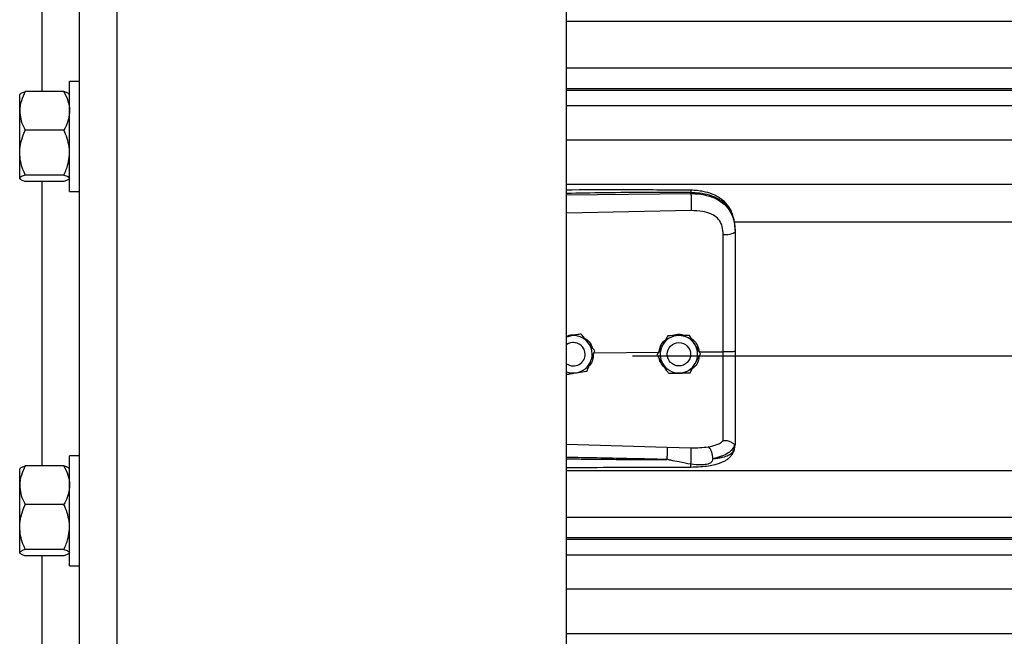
# Model space of a CAD drawing. Header units: inches. Extents: x 170 to 284, y 215 to 248.
# Tile 349 of 656: x 202.25 to 202.7, y 223.123 to 223.405. Entities that reach past the tile are written whole.
import ezdxf

# ---------------------------------------------------------------- set-up
doc = ezdxf.new("R2010")
doc.units = ezdxf.units.IN
doc.header["$LTSCALE"] = 0.25
doc.header["$MEASUREMENT"] = 0
doc.layers.add('RH FRONT OF HOOD', color=7, linetype='Continuous')

msp = doc.modelspace()

# ---------------------------------------------------------------- linework, layer by layer
at = {"layer": 'RH FRONT OF HOOD'}
for p, q in [((202.2777556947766, 220.1328032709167), (202.2777556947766, 224.4563797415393)), ((202.2948763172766, 220.1328032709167), (202.2948763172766, 224.3444764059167)), ((202.5003237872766, 220.1328032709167), (202.5003237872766, 224.3332527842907)), ((202.2606350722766, 223.3720243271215), (202.2606350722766, 223.5021424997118)), ((202.5003237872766, 223.404228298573), (206.5326438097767, 223.404228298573)), ((202.5003237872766, 223.3828493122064), (206.5326438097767, 223.3828493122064)), ((202.2777556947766, 223.3766304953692), (202.2731673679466, 223.3766304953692)), ((202.2731673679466, 223.3263301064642), (202.2731673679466, 223.3766304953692)), ((202.2705992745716, 223.3720243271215), (202.2529650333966, 223.3720243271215)), ((206.5326438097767, 223.3733640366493), (202.5003237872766, 223.3733640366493)), ((202.5003237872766, 223.3727246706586), (206.5326438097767, 223.3727246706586)), ((202.2505889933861, 223.3709638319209), (202.2503969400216, 223.3707410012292)), ((202.2503969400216, 223.3631994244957), (202.2503969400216, 223.3707410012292)), ((202.2731673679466, 223.3707410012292), (202.272975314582, 223.3709638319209)), ((202.2503969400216, 223.3441025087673), (202.2503969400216, 223.3631994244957)), ((202.5003237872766, 223.3657065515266), (206.5326438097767, 223.3657065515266)), ((202.2705992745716, 223.3543745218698), (202.2529650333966, 223.3543745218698)), ((202.5003237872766, 223.3500224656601), (206.5326438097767, 223.3500224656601)), ((202.2503969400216, 223.3323833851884), (202.2503969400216, 223.3441025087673)), ((202.2503969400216, 223.3322196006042), (202.2503969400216, 223.3323833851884)), ((202.2503969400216, 223.3322196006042), (202.2505889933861, 223.3319967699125)), ((202.2705992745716, 223.3338304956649), (202.2529650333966, 223.3338304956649)), ((202.272975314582, 223.3319967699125), (202.2731673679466, 223.3322196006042)), ((202.2705992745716, 223.3309362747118), (202.2529650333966, 223.3309362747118)), ((202.2606350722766, 223.2008181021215), (202.2606350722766, 223.3309362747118)), ((202.5003237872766, 223.3296344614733), (206.5326438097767, 223.3296344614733)), ((202.2731673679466, 223.3263301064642), (202.2777556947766, 223.3263301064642)), ((202.5003237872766, 223.3248861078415), (202.5571710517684, 223.3254228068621)), ((202.5571710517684, 223.3254228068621), (202.5571710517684, 223.3258341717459)), ((202.557267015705, 223.3176339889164), (202.5003237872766, 223.3164244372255)), ((202.5768719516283, 223.3125588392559), (206.4560926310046, 223.3125588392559)), ((202.5773665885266, 223.3084995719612), (202.5773665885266, 223.30801125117)), ((202.5020983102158, 223.2603581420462), (202.5003237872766, 223.2600692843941)), ((202.5069763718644, 223.2611542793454), (202.5060478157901, 223.2610031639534)), ((202.5069763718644, 223.2611526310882), (202.5069763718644, 223.2611542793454)), ((202.5466154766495, 223.2603945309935), (202.5466154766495, 223.2603961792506)), ((202.5564989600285, 223.2605428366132), (202.5564989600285, 223.2605444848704)), ((202.5553395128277, 223.2558172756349), (202.5562784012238, 223.2546534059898)), ((202.5088241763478, 223.251908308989), (202.5088241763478, 223.2519090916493)), ((202.5128579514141, 223.2525155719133), (202.5425559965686, 223.2527998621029)), ((202.5132301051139, 223.2534978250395), (202.5132301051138, 223.2534994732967)), ((202.5304915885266, 223.2511663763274), (206.5024760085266, 223.2511663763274)), ((202.5418021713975, 223.2517610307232), (202.5418021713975, 223.2517626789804)), ((202.5463354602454, 223.2519090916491), (202.5463690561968, 223.2525077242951)), ((202.5463354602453, 223.2519090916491), (202.5463354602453, 223.2519083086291)), ((202.5562784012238, 223.2546534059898), (202.5564204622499, 223.2544003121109)), ((202.5570177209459, 223.2523491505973), (202.5570358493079, 223.2519090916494)), ((202.5570358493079, 223.2519083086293), (202.5570358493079, 223.2519090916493)), ((202.5609953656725, 223.2529763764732), (202.5719089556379, 223.2530808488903)), ((202.5615691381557, 223.2520576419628), (202.5615691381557, 223.2520592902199)), ((202.5003237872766, 223.2107527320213), (202.5462594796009, 223.2094209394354)), ((202.5770268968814, 223.2084442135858), (202.5773665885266, 223.2104293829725)), ((202.5773665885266, 223.2109581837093), (202.5773665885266, 223.2104293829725)), ((202.2777556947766, 223.2054242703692), (202.2731673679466, 223.2054242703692)), ((202.2731673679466, 223.1551238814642), (202.2731673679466, 223.2054242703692)), ((202.5462594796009, 223.2094209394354), (202.5572451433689, 223.2091588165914)), ((202.2705992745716, 223.2008181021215), (202.2529650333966, 223.2008181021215)), ((202.2505889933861, 223.1997576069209), (202.2503969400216, 223.1995347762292)), ((202.2503969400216, 223.1919931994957), (202.2503969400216, 223.1995347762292)), ((202.2731673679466, 223.1995347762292), (202.272975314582, 223.1997576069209)), ((202.5003237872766, 223.198780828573), (206.5326438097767, 223.198780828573)), ((202.2503969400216, 223.1728962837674), (202.2503969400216, 223.1919931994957)), ((202.2705992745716, 223.1831682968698), (202.2529650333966, 223.1831682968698)), ((202.5003237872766, 223.1774018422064), (206.5326438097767, 223.1774018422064)), ((202.2503969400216, 223.1611771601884), (202.2503969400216, 223.1728962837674)), ((206.5326438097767, 223.1679165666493), (202.5003237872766, 223.1679165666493)), ((202.5003237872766, 223.1672772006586), (206.5326438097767, 223.1672772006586)), ((202.2503969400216, 223.1610133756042), (202.2503969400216, 223.1611771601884)), ((202.2503969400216, 223.1610133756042), (202.2505889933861, 223.1607905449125)), ((202.2705992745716, 223.1626242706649), (202.2529650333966, 223.1626242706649)), ((202.272975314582, 223.1607905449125), (202.2731673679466, 223.1610133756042)), ((202.5003237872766, 223.1602590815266), (206.5326438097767, 223.1602590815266)), ((202.2705992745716, 223.1597300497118), (202.2529650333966, 223.1597300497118)), ((202.2606350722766, 223.0296118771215), (202.2606350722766, 223.1597300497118)), ((202.2731673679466, 223.1551238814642), (202.2777556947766, 223.1551238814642)), ((202.5003237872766, 223.1445749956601), (206.5326438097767, 223.1445749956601)), ((202.5003237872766, 223.1241869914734), (206.5326438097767, 223.1241869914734))]:
    msp.add_line(p, q, dxfattribs=at)
at = {"layer": 'RH FRONT OF HOOD', "flags": 128}
for points in [[(202.5773665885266, 223.30801125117), (202.577262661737, 223.3077155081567), (202.5769547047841, 223.3074306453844), (202.5764540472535, 223.3071671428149), (202.5757791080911, 223.3069346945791), (202.5749547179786, 223.3067418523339), (202.5740112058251, 223.3065957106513), (202.5729832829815, 223.3065016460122), (202.5719087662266, 223.3064631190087)], [(202.5003237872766, 223.2598686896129), (202.501007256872, 223.2601062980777), (202.5020983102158, 223.2603581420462)]]:
    msp.add_lwpolyline(points, dxfattribs=at)
at = {"layer": 'RH FRONT OF HOOD'}
msp.add_circle((202.5516856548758, 223.2519083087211), 0.005350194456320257, dxfattribs=at)
for centre, radius, start, end in [((202.5034739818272, 223.2519090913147), 0.008560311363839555, 39.24773070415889, 99.24772960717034), ((202.5516856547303, 223.2519090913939), 0.008560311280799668, 90.85968127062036, 150.8596805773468), ((202.5516856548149, 223.2519090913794), 0.008560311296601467, 30.85968260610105, 90.85968183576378), ((202.5034739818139, 223.2519090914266), 0.005350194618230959, 39.24773075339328, 126.0718980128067), ((202.5034739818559, 223.2519083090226), 0.005350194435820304, 300.0097421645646, 126.0718999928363), ((202.5034739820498, 223.2519090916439), 0.005350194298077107, 5.903435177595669e-08, 39.2477305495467), ((202.5034739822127, 223.2519090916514), 0.008560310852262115, 339.2477292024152, 39.24773059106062), ((202.5516856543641, 223.2519090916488), 0.008560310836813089, 150.8596808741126, 210.8596823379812), ((202.5516856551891, 223.2519090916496), 0.008560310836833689, 330.859680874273, 30.85968233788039), ((202.5034739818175, 223.2519083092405), 0.005350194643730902, 233.9281021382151, 300.0097413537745), ((202.5034739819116, 223.2519090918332), 0.008560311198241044, 279.2477290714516, 339.247728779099), ((202.5516856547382, 223.251909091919), 0.008560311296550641, 210.859682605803, 270.8596818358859), ((202.5516856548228, 223.2519090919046), 0.008560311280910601, 270.8596812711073, 330.859680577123), ((202.5034739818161, 223.2519090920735), 0.008560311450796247, 248.407675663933, 279.2477294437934)]:
    msp.add_arc(centre, radius, start, end, dxfattribs=at)
for points, knots in [([(202.2529650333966, 223.3720243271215), (202.2522904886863, 223.3706521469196), (202.2509168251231, 223.3678577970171), (202.250401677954, 223.3648060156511), (202.2503970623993, 223.3632409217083), (202.2503969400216, 223.3631994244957)], [0, 0, 0, 0, 0.4843414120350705, 0.9863277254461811, 1, 1, 1, 1]), ([(202.2506557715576, 223.370906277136), (202.2507100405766, 223.3709982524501), (202.2508878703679, 223.371299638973), (202.2518526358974, 223.3716716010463), (202.2527143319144, 223.3719448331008), (202.2529650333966, 223.3720243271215)], [0, 0, 0, 0, 0.2374711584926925, 0.7781501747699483, 1, 1, 1, 1]), ([(202.2705992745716, 223.3720243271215), (202.2712738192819, 223.3706521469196), (202.2726474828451, 223.3678577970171), (202.2731626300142, 223.364806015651), (202.2731672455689, 223.3632409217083), (202.2731673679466, 223.3631994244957)], [0, 0, 0, 0, 0.4843414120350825, 0.986327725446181, 1, 1, 1, 1]), ([(202.2729085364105, 223.370906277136), (202.2728542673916, 223.3709982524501), (202.2726764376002, 223.371299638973), (202.2717116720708, 223.3716716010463), (202.2708499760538, 223.3719448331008), (202.2705992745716, 223.3720243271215)], [0, 0, 0, 0, 0.2374711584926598, 0.778150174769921, 1, 1, 1, 1]), ([(202.2503969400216, 223.3631994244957), (202.2504946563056, 223.36196418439), (202.2506936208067, 223.3594490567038), (202.2518454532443, 223.356524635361), (202.2527127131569, 223.3548590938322), (202.2529650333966, 223.3543745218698)], [0, 0, 0, 0, 0.4062905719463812, 0.8272664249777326, 1, 1, 1, 1]), ([(202.2731673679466, 223.3631994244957), (202.2730696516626, 223.36196418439), (202.2728706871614, 223.3594490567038), (202.2717188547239, 223.356524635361), (202.2708515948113, 223.3548590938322), (202.2705992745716, 223.3543745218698)], [0, 0, 0, 0, 0.4062905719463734, 0.8272664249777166, 1, 1, 1, 1]), ([(202.2503969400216, 223.3441025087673), (202.2503996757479, 223.3443377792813), (202.2504175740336, 223.3458770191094), (202.2508392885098, 223.3487495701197), (202.2518664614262, 223.3519231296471), (202.2526934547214, 223.3537685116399), (202.2529650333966, 223.3543745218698)], [0, 0, 0, 0, 0.06653229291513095, 0.4352825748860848, 0.8145508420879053, 1, 1, 1, 1]), ([(202.2731673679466, 223.3441025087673), (202.2731646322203, 223.3443377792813), (202.2731467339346, 223.3458770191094), (202.2727250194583, 223.3487495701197), (202.271697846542, 223.3519231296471), (202.2708708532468, 223.3537685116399), (202.2705992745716, 223.3543745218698)], [0, 0, 0, 0, 0.06653229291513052, 0.4352825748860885, 0.8145508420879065, 1, 1, 1, 1]), ([(202.2529650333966, 223.3338304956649), (202.2525834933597, 223.3347001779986), (202.2516807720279, 223.3367578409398), (202.2506400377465, 223.3401867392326), (202.2504786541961, 223.3427862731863), (202.2503969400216, 223.3441025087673)], [0, 0, 0, 0, 0.2654599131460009, 0.6280764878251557, 1, 1, 1, 1]), ([(202.2705992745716, 223.3338304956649), (202.2709808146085, 223.3347001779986), (202.2718835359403, 223.3367578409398), (202.2729242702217, 223.3401867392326), (202.2730856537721, 223.3427862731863), (202.2731673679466, 223.3441025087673)], [0, 0, 0, 0, 0.265459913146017, 0.6280764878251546, 1, 1, 1, 1]), ([(202.2529650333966, 223.3338304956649), (202.2522904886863, 223.3336054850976), (202.2509168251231, 223.3331472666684), (202.250401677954, 223.332646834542), (202.2503970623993, 223.3323901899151), (202.2503969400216, 223.3323833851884)], [0, 0, 0, 0, 0.484341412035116, 0.9863277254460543, 1, 1, 1, 1]), ([(202.2503969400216, 223.3323833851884), (202.2504946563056, 223.3321808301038), (202.2506936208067, 223.3317683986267), (202.2518454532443, 223.3312888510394), (202.2527127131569, 223.3310157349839), (202.2529650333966, 223.3309362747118)], [0, 0, 0, 0, 0.4062905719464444, 0.8272664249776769, 1, 1, 1, 1]), ([(202.2705992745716, 223.3338304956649), (202.2712738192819, 223.3336054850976), (202.2726474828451, 223.3331472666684), (202.2731626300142, 223.332646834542), (202.2731672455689, 223.3323901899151), (202.2731673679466, 223.3323833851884)], [0, 0, 0, 0, 0.4843414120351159, 0.9863277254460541, 1, 1, 1, 1]), ([(202.2729085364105, 223.3320543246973), (202.2728542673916, 223.3319623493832), (202.2726764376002, 223.3316609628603), (202.2717116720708, 223.331289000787), (202.2708499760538, 223.3310157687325), (202.2705992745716, 223.3309362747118)], [0, 0, 0, 0, 0.2374711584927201, 0.7781501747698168, 1, 1, 1, 1]), ([(202.5571524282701, 223.326926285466), (202.5479354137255, 223.3269942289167), (202.5298485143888, 223.3271275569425), (202.5109049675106, 223.3270702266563), (202.5011792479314, 223.3270174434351), (202.5003237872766, 223.327012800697)], [0, 0, 0, 0, 0.4865830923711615, 0.9548405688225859, 1, 1, 1, 1]), ([(202.5571522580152, 223.3269104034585), (202.5571534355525, 223.3269144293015), (202.5571574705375, 223.3269282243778), (202.5571626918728, 223.3268133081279), (202.5571693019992, 223.3265205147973), (202.5571703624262, 223.3261045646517), (202.5571710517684, 223.3258341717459)], [0, 0, 0, 0, 0.09787641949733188, 0.3353863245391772, 0.5679606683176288, 1, 1, 1, 1]), ([(202.5772801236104, 223.3105426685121), (202.5771611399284, 223.3116131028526), (202.5769457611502, 223.3135507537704), (202.576200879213, 223.3160693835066), (202.5753436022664, 223.3179791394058), (202.574268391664, 223.3197317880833), (202.5729533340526, 223.321320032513), (202.5714826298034, 223.322614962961), (202.5701089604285, 223.3235748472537), (202.568666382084, 223.3244062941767), (202.5662881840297, 223.3254734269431), (202.5633517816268, 223.326286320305), (202.560042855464, 223.3268147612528), (202.5581510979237, 223.3268877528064), (202.5571524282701, 223.326926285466)], [0, 0, 0, 0, 0.1084465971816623, 0.1963050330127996, 0.269182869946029, 0.3279968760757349, 0.4149595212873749, 0.4916410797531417, 0.53897604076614, 0.5941910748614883, 0.6694152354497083, 0.8148545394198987, 0.9022606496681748, 1, 1, 1, 1]), ([(202.5571710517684, 223.3258341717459), (202.5508652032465, 223.3258735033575), (202.5376261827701, 223.3259560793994), (202.518676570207, 223.3257748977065), (202.5060360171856, 223.3255539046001), (202.5003237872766, 223.3254540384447)], [0, 0, 0, 0, 0.3326703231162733, 0.6984356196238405, 1, 1, 1, 1]), ([(202.5773665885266, 223.3084995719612), (202.5773038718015, 223.3098560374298), (202.5771854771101, 223.3124167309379), (202.5762159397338, 223.3159076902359), (202.5749267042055, 223.318319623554), (202.5735628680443, 223.3200223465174), (202.5724799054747, 223.3210657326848), (202.571420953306, 223.3218942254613), (202.5704315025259, 223.3225541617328), (202.5691971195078, 223.3232492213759), (202.5676031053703, 223.3239749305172), (202.5649393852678, 223.3248829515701), (202.5614042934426, 223.3256428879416), (202.5584977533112, 223.3257742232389), (202.5571710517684, 223.3258341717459)], [0, 0, 0, 0, 0.1307156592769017, 0.2467609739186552, 0.3577928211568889, 0.4170971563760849, 0.4791482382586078, 0.5177152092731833, 0.5590896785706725, 0.6032945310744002, 0.6633484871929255, 0.7353692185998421, 0.8792082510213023, 1, 1, 1, 1]), ([(202.5571710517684, 223.3254228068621), (202.5571927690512, 223.3248469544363), (202.5572378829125, 223.3236507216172), (202.5572788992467, 223.3214256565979), (202.5572921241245, 223.3192482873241), (202.5572751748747, 223.318158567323), (202.557267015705, 223.3176339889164)], [0, 0, 0, 0, 0.2406941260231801, 0.4999999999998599, 0.7593058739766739, 1, 1, 1, 1]), ([(202.5571710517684, 223.3254228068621), (202.5583678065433, 223.3253911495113), (202.5608000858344, 223.3253268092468), (202.5641296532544, 223.324708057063), (202.5671080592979, 223.3237648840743), (202.5696396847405, 223.3225513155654), (202.5718852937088, 223.3210053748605), (202.573747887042, 223.3191701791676), (202.5752415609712, 223.3170350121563), (202.5764108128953, 223.3144804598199), (202.5772076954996, 223.3114041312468), (202.5773131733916, 223.3091518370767), (202.5773665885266, 223.30801125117)], [0, 0, 0, 0, 0.1094013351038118, 0.2223468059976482, 0.315179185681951, 0.4102231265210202, 0.5012749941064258, 0.5946006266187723, 0.6834485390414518, 0.7745330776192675, 0.8858211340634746, 1, 1, 1, 1]), ([(202.571483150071, 223.3103964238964), (202.5714831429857, 223.310396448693), (202.5713805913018, 223.3107553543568), (202.5708853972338, 223.3121615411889), (202.5693493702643, 223.3143642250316), (202.5662823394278, 223.3162674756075), (202.5621661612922, 223.3174791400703), (202.559013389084, 223.31757879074), (202.557267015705, 223.3176339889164)], [0, 0, 0, 0, 4.497367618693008e-06, 0.06509473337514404, 0.261670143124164, 0.4753105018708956, 0.709365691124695, 1, 1, 1, 1]), ([(202.5719087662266, 223.3064631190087), (202.571838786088, 223.3077877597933), (202.5717688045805, 223.3091124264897), (202.5714831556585, 223.3103963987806), (202.571483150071, 223.3103964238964)], [0, 0, 0, 0, 0.999980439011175, 1, 1, 1, 1]), ([(202.5719089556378, 223.2530808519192), (202.5719089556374, 223.2530808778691), (202.5719088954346, 223.2564672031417), (202.5719088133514, 223.2635139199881), (202.5719087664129, 223.2741871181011), (202.5719087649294, 223.2850631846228), (202.5719087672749, 223.2958505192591), (202.571908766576, 223.3029255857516), (202.5719087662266, 223.3064631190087)], [0, 0, 0, 0, 1.439079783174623e-06, 0.1877923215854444, 0.3908439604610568, 0.5938956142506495, 0.796947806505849, 1, 1, 1, 1]), ([(202.5773665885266, 223.30801125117), (202.5773665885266, 223.3043810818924), (202.5773665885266, 223.2971101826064), (202.5773665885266, 223.2860294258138), (202.5773665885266, 223.2748468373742), (202.5773665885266, 223.2638781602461), (202.5773665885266, 223.2566303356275), (202.5773665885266, 223.2531505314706)], [0, 0, 0, 0, 0.2027568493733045, 0.4061035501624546, 0.60886041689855, 0.8122072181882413, 1, 1, 1, 1]), ([(202.5003237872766, 223.2601882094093), (202.5011614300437, 223.2604688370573), (202.5025706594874, 223.2609409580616), (202.5040437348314, 223.2608223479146), (202.5046412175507, 223.2607742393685)], [0, 0, 0, 0, 0.5943977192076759, 1, 1, 1, 1]), ([(202.5069763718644, 223.2611526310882), (202.506300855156, 223.2610425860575), (202.5049339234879, 223.260819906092), (202.5032688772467, 223.2605487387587), (202.5023156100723, 223.2603935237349), (202.5020983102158, 223.2603581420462)], [0, 0, 0, 0, 0.4299704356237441, 0.8700602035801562, 0.9999999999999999, 0.9999999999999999, 0.9999999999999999, 0.9999999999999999]), ([(202.5101032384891, 223.2573271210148), (202.5099795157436, 223.2574785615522), (202.5090118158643, 223.258663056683), (202.5079506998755, 223.2599618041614), (202.5070713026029, 223.2610380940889), (202.5069763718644, 223.2611542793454)], [0, 0, 0, 0, 0.1156468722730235, 0.9045342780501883, 1, 1, 1, 1]), ([(202.5101032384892, 223.2573249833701), (202.5099795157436, 223.2574764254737), (202.5090118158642, 223.2586609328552), (202.5079506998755, 223.2599598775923), (202.5070713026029, 223.2610364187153), (202.5069763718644, 223.2611526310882)], [0, 0, 0, 0, 0.115646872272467, 0.9045342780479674, 1, 1, 1, 1]), ([(202.5082475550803, 223.2594582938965), (202.5088969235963, 223.2590305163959), (202.5103878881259, 223.258048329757), (202.5116895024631, 223.2563158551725), (202.5119654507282, 223.2550795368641), (202.512020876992, 223.254831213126)], [0, 0, 0, 0, 0.3814222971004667, 0.8757540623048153, 1, 1, 1, 1]), ([(202.5466154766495, 223.2603961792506), (202.5462822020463, 223.2597984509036), (202.5456078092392, 223.2585889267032), (202.5447863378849, 223.2571155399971), (202.5443160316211, 223.2562719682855), (202.5442088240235, 223.2560796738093)], [0, 0, 0, 0, 0.4299704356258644, 0.8700602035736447, 0.9999999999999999, 0.9999999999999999, 0.9999999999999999, 0.9999999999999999]), ([(202.5466154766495, 223.2603945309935), (202.5462822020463, 223.2597966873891), (202.5456078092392, 223.2585869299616), (202.5447863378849, 223.257113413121), (202.5443160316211, 223.2562698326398), (202.5442088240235, 223.2560775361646)], [0, 0, 0, 0, 0.4299704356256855, 0.8700602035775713, 0.9999999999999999, 0.9999999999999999, 0.9999999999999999, 0.9999999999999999]), ([(202.551557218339, 223.2604705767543), (202.5502851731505, 223.2604514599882), (202.5485886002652, 223.2604259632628), (202.5470103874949, 223.2604021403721), (202.5466154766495, 223.2603961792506)], [0, 0, 0, 0, 0.7497733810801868, 1, 1, 1, 1]), ([(202.551557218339, 223.2604684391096), (202.5502851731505, 223.2604493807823), (202.5485886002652, 223.2604239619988), (202.5470103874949, 223.2604004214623), (202.5466154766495, 223.2603945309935)], [0, 0, 0, 0, 0.7497733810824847, 0.9999999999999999, 0.9999999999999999, 0.9999999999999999, 0.9999999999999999]), ([(202.5487618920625, 223.260428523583), (202.5493308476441, 223.2606417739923), (202.5505122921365, 223.2610845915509), (202.5525568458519, 223.2611396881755), (202.5538940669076, 223.2607328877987), (202.5546062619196, 223.2605162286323)], [0, 0, 0, 0, 0.3027399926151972, 0.6286439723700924, 1, 1, 1, 1]), ([(202.5564989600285, 223.2605444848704), (202.5558146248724, 223.2605342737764), (202.5544298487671, 223.2605136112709), (202.5527430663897, 223.2604883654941), (202.5517773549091, 223.260473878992), (202.551557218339, 223.2604705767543)], [0, 0, 0, 0, 0.4299704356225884, 0.8700602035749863, 1, 1, 1, 1]), ([(202.5564989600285, 223.2605428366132), (202.5558146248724, 223.260532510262), (202.5544298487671, 223.2605116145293), (202.5527430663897, 223.260486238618), (202.5517773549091, 223.2604717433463), (202.551557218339, 223.2604684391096)], [0, 0, 0, 0, 0.429970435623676, 0.8700602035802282, 0.9999999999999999, 0.9999999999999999, 0.9999999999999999, 0.9999999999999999]), ([(202.5590340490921, 223.2563021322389), (202.5589337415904, 223.2564700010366), (202.5581491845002, 223.2577829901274), (202.5572888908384, 223.2592226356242), (202.5565759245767, 223.2604156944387), (202.5564989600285, 223.2605444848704)], [0, 0, 0, 0, 0.1156468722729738, 0.9045342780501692, 1, 1, 1, 1]), ([(202.5590340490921, 223.2562999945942), (202.5589337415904, 223.2564678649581), (202.5581491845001, 223.2577808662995), (202.5572888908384, 223.259220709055), (202.5565759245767, 223.2604140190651), (202.5564989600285, 223.2605428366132)], [0, 0, 0, 0, 0.1156468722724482, 0.9045342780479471, 1, 1, 1, 1]), ([(202.5132301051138, 223.2534994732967), (202.5129660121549, 223.2538227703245), (202.5119668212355, 223.2550459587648), (202.5108931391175, 223.25636022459), (202.5101032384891, 223.2573271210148)], [0, 0, 0, 0, 0.2643068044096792, 1, 1, 1, 1]), ([(202.5132301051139, 223.2534978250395), (202.5129660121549, 223.2538210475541), (202.5119668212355, 223.2550439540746), (202.5108931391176, 223.2563581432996), (202.5101032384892, 223.2573249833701)], [0, 0, 0, 0, 0.2643068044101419, 1, 1, 1, 1]), ([(202.5442088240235, 223.2560796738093), (202.54358933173, 223.2549684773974), (202.54276309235, 223.2534864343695), (202.541994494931, 223.2521076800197), (202.5418021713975, 223.2517626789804)], [0, 0, 0, 0, 0.7497733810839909, 1, 1, 1, 1]), ([(202.5442088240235, 223.2560775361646), (202.54358933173, 223.2549663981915), (202.54276309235, 223.2534844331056), (202.541994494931, 223.2521059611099), (202.5418021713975, 223.2517610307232)], [0, 0, 0, 0, 0.7497733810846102, 0.9999999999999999, 0.9999999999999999, 0.9999999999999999, 0.9999999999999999]), ([(202.5427198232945, 223.2534087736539), (202.5428822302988, 223.2541607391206), (202.5432611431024, 223.2559151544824), (202.5443905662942, 223.2577556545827), (202.5454303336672, 223.2584870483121), (202.545628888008, 223.2586267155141)], [0, 0, 0, 0, 0.3776771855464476, 0.8811610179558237, 1, 1, 1, 1]), ([(202.5573738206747, 223.2590804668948), (202.5576189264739, 223.2589326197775), (202.5587517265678, 223.2582493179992), (202.5602255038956, 223.2561499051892), (202.5607326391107, 223.2540593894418), (202.5609953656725, 223.2529763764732)], [0, 0, 0, 0, 0.1174426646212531, 0.5427821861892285, 1, 1, 1, 1]), ([(202.5615691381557, 223.2520592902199), (202.5613550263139, 223.2524176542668), (202.5605449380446, 223.2537735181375), (202.5596744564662, 223.2552303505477), (202.5590340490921, 223.2563021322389)], [0, 0, 0, 0, 0.2643068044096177, 1, 1, 1, 1]), ([(202.5615691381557, 223.2520576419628), (202.5613550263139, 223.2524159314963), (202.5605449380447, 223.2537715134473), (202.5596744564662, 223.2552282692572), (202.5590340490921, 223.2562999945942)], [0, 0, 0, 0, 0.2643068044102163, 1, 1, 1, 1]), ([(202.5125641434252, 223.2517401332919), (202.5124880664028, 223.2509144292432), (202.5123259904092, 223.2491553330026), (202.5114771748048, 223.2473473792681), (202.5106929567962, 223.24664668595), (202.5106041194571, 223.2465673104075)], [0, 0, 0, 0, 0.439592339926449, 0.9365162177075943, 1, 1, 1, 1]), ([(202.5114789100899, 223.2488759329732), (202.5119296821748, 223.2500656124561), (202.5125308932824, 223.2516523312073), (202.513090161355, 223.2531284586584), (202.5132301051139, 223.2534978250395)], [0, 0, 0, 0, 0.7497733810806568, 1, 1, 1, 1]), ([(202.5443372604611, 223.2475181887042), (202.5442369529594, 223.2476860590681), (202.5434523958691, 223.2489990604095), (202.5425921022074, 223.250438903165), (202.5418791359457, 223.251632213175), (202.5418021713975, 223.2517610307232)], [0, 0, 0, 0, 0.1156468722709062, 0.9045342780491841, 0.9999999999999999, 0.9999999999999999, 0.9999999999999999, 0.9999999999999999]), ([(202.5456180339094, 223.2453748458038), (202.5449669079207, 223.2460370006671), (202.5436188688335, 223.2474078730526), (202.5427172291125, 223.2492787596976), (202.5426726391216, 223.2502917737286), (202.5426720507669, 223.2503051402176)], [0, 0, 0, 0, 0.4797011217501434, 0.9931347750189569, 1, 1, 1, 1]), ([(202.5608892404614, 223.2508380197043), (202.5607771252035, 223.2501247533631), (202.5605144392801, 223.2484535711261), (202.5593601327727, 223.2465308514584), (202.5582254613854, 223.2456794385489), (202.5578606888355, 223.2454057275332)], [0, 0, 0, 0, 0.3356490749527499, 0.7864254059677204, 1, 1, 1, 1]), ([(202.5591624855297, 223.2477406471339), (202.5597819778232, 223.2488518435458), (202.5606082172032, 223.2503338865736), (202.5613768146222, 223.2517126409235), (202.5615691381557, 223.2520576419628)], [0, 0, 0, 0, 0.7497733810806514, 1, 1, 1, 1]), ([(202.5719087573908, 223.2123902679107), (202.5719087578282, 223.2126529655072), (202.5719087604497, 223.2142274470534), (202.5719087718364, 223.2176588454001), (202.5719088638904, 223.2232601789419), (202.5719091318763, 223.2297000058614), (202.5719094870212, 223.236926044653), (202.5719097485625, 223.244800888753), (202.5719097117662, 223.2503288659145), (202.5719096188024, 223.2530808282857), (202.5719096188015, 223.2530808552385)], [0, 0, 0, 0, 0.03155846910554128, 0.1891461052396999, 0.3467338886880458, 0.5043277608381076, 0.6619226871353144, 0.8309600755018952, 0.9999983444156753, 1, 1, 1, 1]), ([(202.5773665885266, 223.2531505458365), (202.5772853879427, 223.2531391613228), (202.5771229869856, 223.253116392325), (202.5758701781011, 223.2530884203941), (202.5740727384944, 223.2530724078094), (202.5726306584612, 223.2530780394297), (202.5719096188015, 223.2530808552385)], [0, 0, 0, 0, 0.2500007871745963, 0.5000009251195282, 0.750000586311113, 1, 1, 1, 1]), ([(202.5773665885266, 223.2531505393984), (202.5773665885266, 223.2501132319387), (202.5773665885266, 223.2439377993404), (202.5773665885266, 223.2351508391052), (202.5773665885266, 223.2269842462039), (202.5773665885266, 223.2204041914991), (202.5773665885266, 223.2150194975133), (202.5773665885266, 223.2123189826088), (202.5773665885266, 223.2109581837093)], [0, 0, 0, 0, 0.1870908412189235, 0.3803918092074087, 0.5558755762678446, 0.7364481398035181, 0.8671952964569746, 1, 1, 1, 1]), ([(202.509727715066, 223.2442545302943), (202.5099702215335, 223.2448944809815), (202.5104609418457, 223.2461894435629), (202.5110586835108, 223.2477669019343), (202.5114009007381, 223.248670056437), (202.5114789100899, 223.2488759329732)], [0, 0, 0, 0, 0.4299704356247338, 0.8700602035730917, 1, 1, 1, 1]), ([(202.5468723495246, 223.2432758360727), (202.5466582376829, 223.2436341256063), (202.5458481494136, 223.2449897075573), (202.5449776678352, 223.2464464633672), (202.5443372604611, 223.2475181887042)], [0, 0, 0, 0, 0.2643068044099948, 1, 1, 1, 1]), ([(202.5567558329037, 223.2434241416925), (202.5570891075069, 223.2440218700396), (202.557763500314, 223.24523139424), (202.5585849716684, 223.246704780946), (202.5590552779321, 223.2475483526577), (202.5591624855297, 223.2477406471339)], [0, 0, 0, 0, 0.4299704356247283, 0.8700602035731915, 1, 1, 1, 1]), ([(202.5003237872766, 223.2427233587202), (202.5008835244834, 223.2428144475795), (202.5021352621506, 223.2430181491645), (202.5036792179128, 223.2432694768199), (202.5046323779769, 223.2434246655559), (202.5048496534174, 223.2434600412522)], [0, 0, 0, 0, 0.3844201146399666, 0.8596768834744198, 1, 1, 1, 1]), ([(202.5048496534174, 223.2434600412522), (202.5061053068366, 223.2436645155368), (202.5077800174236, 223.2439372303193), (202.5093378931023, 223.2441910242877), (202.509727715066, 223.2442545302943)], [0, 0, 0, 0, 0.7497733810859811, 1, 1, 1, 1]), ([(202.5468723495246, 223.2432758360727), (202.5475566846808, 223.2432860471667), (202.5489414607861, 223.2433067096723), (202.5506282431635, 223.243331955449), (202.5515939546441, 223.2433464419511), (202.5518140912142, 223.2433497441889)], [0, 0, 0, 0, 0.4299704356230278, 0.8700602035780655, 1, 1, 1, 1]), ([(202.5539583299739, 223.2433820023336), (202.5538644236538, 223.2433453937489), (202.5530900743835, 223.2430435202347), (202.5517940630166, 223.2429845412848), (202.5506860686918, 223.2432371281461), (202.550292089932, 223.2433269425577)], [0, 0, 0, 0, 0.08167163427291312, 0.6734623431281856, 1, 1, 1, 1]), ([(202.5518140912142, 223.2433497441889), (202.5530861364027, 223.2433688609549), (202.554782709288, 223.2433943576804), (202.5563609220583, 223.2434181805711), (202.5567558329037, 223.2434241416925)], [0, 0, 0, 0, 0.7497733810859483, 1, 1, 1, 1]), ([(202.5650745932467, 223.2095662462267), (202.566448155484, 223.2098540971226), (202.5685325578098, 223.2102909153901), (202.5707083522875, 223.2113316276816), (202.5715073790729, 223.2120369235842), (202.5719087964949, 223.2123912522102)], [0, 0, 0, 0, 0.4901989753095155, 0.7438846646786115, 1, 1, 1, 1]), ([(202.5771737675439, 223.2107076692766), (202.5768981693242, 223.2099856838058), (202.5763321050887, 223.2085027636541), (202.5742792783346, 223.2066694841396), (202.5712910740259, 223.2051114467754), (202.5685640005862, 223.204488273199), (202.5671641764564, 223.2041683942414)], [0, 0, 0, 0, 0.2305257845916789, 0.4734878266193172, 0.7297379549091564, 1, 1, 1, 1]), ([(202.5771695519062, 223.2107078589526), (202.5771204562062, 223.2106993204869), (202.5770196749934, 223.2106817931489), (202.5767280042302, 223.2108680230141), (202.5762625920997, 223.2111988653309), (202.5753863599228, 223.2117789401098), (202.5739071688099, 223.2123970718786), (202.5725663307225, 223.2123931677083), (202.5719087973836, 223.212391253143)], [0, 0, 0, 0, 0.1136768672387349, 0.2333502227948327, 0.3620694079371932, 0.5019163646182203, 0.755744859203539, 1, 1, 1, 1]), ([(202.5773665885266, 223.2109581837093), (202.5773665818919, 223.2109569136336), (202.5773665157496, 223.2109442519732), (202.5773593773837, 223.210840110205), (202.5772609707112, 223.2107617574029), (202.5771732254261, 223.2106918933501)], [0, 0, 0, 0, 0.01193493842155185, 0.118981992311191, 1, 1, 1, 1]), ([(202.546259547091, 223.2094209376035), (202.5462661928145, 223.2091821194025), (202.5462764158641, 223.2088147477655), (202.5462743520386, 223.207952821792), (202.5462667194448, 223.2071780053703), (202.5462524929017, 223.2063174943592), (202.5462275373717, 223.2051580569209), (202.5462011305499, 223.2043146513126), (202.5461839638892, 223.2037663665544)], [0, 0, 0, 0, 0.2394514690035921, 0.3683457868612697, 0.4999761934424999, 0.631610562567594, 0.7605158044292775, 0.9999999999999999, 0.9999999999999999, 0.9999999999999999, 0.9999999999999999]), ([(202.5571140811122, 223.2003351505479), (202.5586021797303, 223.200371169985), (202.5613833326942, 223.2004384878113), (202.565118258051, 223.2008615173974), (202.5679935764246, 223.2014208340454), (202.5700949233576, 223.2020293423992), (202.5716777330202, 223.2026375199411), (202.5730534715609, 223.2033328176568), (202.5743254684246, 223.2042156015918), (202.5754526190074, 223.2052904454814), (202.5764664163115, 223.2067093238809), (202.5768210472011, 223.2078112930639), (202.5770099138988, 223.2083981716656)], [0, 0, 0, 0, 0.1696911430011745, 0.3171409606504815, 0.4424359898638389, 0.5384364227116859, 0.6083291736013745, 0.684095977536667, 0.7426779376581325, 0.8151683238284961, 0.9015637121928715, 1, 1, 1, 1]), ([(202.5571597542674, 223.2015883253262), (202.5571757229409, 223.2018288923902), (202.5572094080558, 223.2023363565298), (202.5572542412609, 223.2033464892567), (202.5572912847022, 223.2045339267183), (202.5573140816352, 223.2058058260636), (202.5573192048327, 223.2070092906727), (202.5573067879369, 223.2080052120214), (202.5572816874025, 223.2087445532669), (202.5572568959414, 223.2090255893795), (202.5572451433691, 223.2091588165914)], [0, 0, 0, 0, 0.1098512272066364, 0.2317256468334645, 0.3631776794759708, 0.4999999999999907, 0.6368223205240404, 0.7682743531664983, 0.8901487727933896, 1, 1, 1, 1]), ([(202.5572451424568, 223.2091588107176), (202.5585972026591, 223.2091515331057), (202.5612992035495, 223.2091369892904), (202.5638058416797, 223.2094214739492), (202.5650581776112, 223.2095636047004)], [0, 0, 0, 0, 0.5003922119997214, 1, 1, 1, 1]), ([(202.5671636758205, 223.2041651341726), (202.567138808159, 223.2046951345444), (202.5670871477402, 223.2057961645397), (202.5666114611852, 223.2074586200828), (202.5659067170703, 223.2088466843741), (202.5653435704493, 223.2093321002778), (202.565072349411, 223.2095658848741)], [0, 0, 0, 0, 0.2405618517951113, 0.4997464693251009, 0.7590693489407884, 1, 1, 1, 1]), ([(202.5671652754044, 223.2041666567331), (202.5677115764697, 223.2042237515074), (202.5690165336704, 223.2043601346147), (202.570415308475, 223.2045882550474), (202.5713702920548, 223.2047821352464), (202.5726036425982, 223.2050599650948), (202.5742899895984, 223.2056261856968), (202.5761097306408, 223.2067516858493), (202.5767152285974, 223.2078690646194), (202.5770268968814, 223.2084442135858)], [0, 0, 0, 0, 0.1091879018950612, 0.260818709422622, 0.307798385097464, 0.3355235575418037, 0.5627886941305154, 0.7749539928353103, 1, 1, 1, 1]), ([(202.2529650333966, 223.2008181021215), (202.2522904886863, 223.1994459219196), (202.2509168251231, 223.196651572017), (202.250401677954, 223.1935997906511), (202.2503970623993, 223.1920346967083), (202.2503969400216, 223.1919931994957)], [0, 0, 0, 0, 0.4843414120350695, 0.9863277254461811, 1, 1, 1, 1]), ([(202.2506557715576, 223.1997000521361), (202.2507100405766, 223.1997920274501), (202.2508878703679, 223.200093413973), (202.2518526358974, 223.2004653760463), (202.2527143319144, 223.2007386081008), (202.2529650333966, 223.2008181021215)], [0, 0, 0, 0, 0.2374711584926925, 0.7781501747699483, 1, 1, 1, 1]), ([(202.2705992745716, 223.2008181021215), (202.2712738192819, 223.1994459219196), (202.2726474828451, 223.196651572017), (202.2731626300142, 223.193599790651), (202.2731672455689, 223.1920346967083), (202.2731673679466, 223.1919931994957)], [0, 0, 0, 0, 0.4843414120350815, 0.986327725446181, 1, 1, 1, 1]), ([(202.2729085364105, 223.1997000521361), (202.2728542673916, 223.1997920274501), (202.2726764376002, 223.200093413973), (202.2717116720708, 223.2004653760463), (202.2708499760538, 223.2007386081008), (202.2705992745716, 223.2008181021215)], [0, 0, 0, 0, 0.2374711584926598, 0.778150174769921, 1, 1, 1, 1]), ([(202.5461838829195, 223.2037639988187), (202.5422838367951, 223.2038632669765), (202.5340137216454, 223.2040737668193), (202.5209017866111, 223.2043559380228), (202.5099538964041, 223.2045684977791), (202.502937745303, 223.2046965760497), (202.5007627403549, 223.2047345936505), (202.5003237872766, 223.2047422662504)], [0, 0, 0, 0, 0.2551597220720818, 0.5410705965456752, 0.8577348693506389, 0.9712884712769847, 1, 1, 1, 1]), ([(202.5003237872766, 223.2040972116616), (202.5029214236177, 223.204065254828), (202.5079874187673, 223.2040029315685), (202.5155515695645, 223.203922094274), (202.5232037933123, 223.2038528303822), (202.5309617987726, 223.2038012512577), (202.5386843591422, 223.2037682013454), (202.5437212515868, 223.2037653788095), (202.5461838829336, 223.2037639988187)], [0, 0, 0, 0, 0.169941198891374, 0.3314248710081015, 0.4948424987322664, 0.6705311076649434, 0.8389164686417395, 1, 1, 1, 1]), ([(202.5571597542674, 223.2015883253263), (202.55537895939, 223.2019344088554), (202.5523238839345, 223.202528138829), (202.5488879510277, 223.2032481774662), (202.5471497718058, 223.203605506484), (202.5466522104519, 223.2037067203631), (202.5465016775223, 223.2037327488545), (202.5464513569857, 223.2037414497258)], [0, 0, 0, 0, 0.5022803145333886, 0.861696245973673, 0.9584272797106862, 0.9861029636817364, 1, 1, 1, 1]), ([(202.5571140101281, 223.2003570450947), (202.5571147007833, 223.2003501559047), (202.5571212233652, 223.2002850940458), (202.5571321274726, 223.2004747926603), (202.5571462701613, 223.2008016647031), (202.5571549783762, 223.2012342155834), (202.5571589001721, 223.2015249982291), (202.5571597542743, 223.2015883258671)], [0, 0, 0, 0, 0.03436730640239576, 0.3245665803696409, 0.6210149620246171, 0.9174633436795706, 0.9999999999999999, 0.9999999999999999, 0.9999999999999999, 0.9999999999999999]), ([(202.5671650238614, 223.2041634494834), (202.567090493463, 223.2037931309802), (202.5669865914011, 223.203276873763), (202.5666148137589, 223.2026795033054), (202.5661941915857, 223.2022466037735), (202.5653904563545, 223.2018020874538), (202.5639131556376, 223.2014405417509), (202.561152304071, 223.2012003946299), (202.5587555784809, 223.2014332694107), (202.5571597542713, 223.2015883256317)], [0, 0, 0, 0, 0.1001269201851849, 0.1395859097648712, 0.1897135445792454, 0.2582342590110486, 0.369735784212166, 0.5803479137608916, 1, 1, 1, 1]), ([(202.5003237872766, 223.200197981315), (202.5039899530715, 223.2001986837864), (202.5154624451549, 223.2002008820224), (202.5343932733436, 223.2002287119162), (202.5496564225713, 223.2003002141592), (202.557114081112, 223.2003351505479)], [0, 0, 0, 0, 0.1936599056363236, 0.6060178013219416, 0.9999999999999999, 0.9999999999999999, 0.9999999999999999, 0.9999999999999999]), ([(202.2503969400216, 223.1919931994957), (202.2504946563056, 223.19075795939), (202.2506936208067, 223.1882428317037), (202.2518454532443, 223.185318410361), (202.2527127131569, 223.1836528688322), (202.2529650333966, 223.1831682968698)], [0, 0, 0, 0, 0.4062905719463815, 0.8272664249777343, 1, 1, 1, 1]), ([(202.2731673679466, 223.1919931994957), (202.2730696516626, 223.19075795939), (202.2728706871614, 223.1882428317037), (202.2717188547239, 223.185318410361), (202.2708515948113, 223.1836528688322), (202.2705992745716, 223.1831682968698)], [0, 0, 0, 0, 0.4062905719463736, 0.8272664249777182, 0.9999999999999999, 0.9999999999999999, 0.9999999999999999, 0.9999999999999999]), ([(202.2503969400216, 223.1728962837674), (202.2503996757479, 223.1731315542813), (202.2504175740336, 223.1746707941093), (202.2508392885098, 223.1775433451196), (202.2518664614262, 223.1807169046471), (202.2526934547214, 223.1825622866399), (202.2529650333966, 223.1831682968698)], [0, 0, 0, 0, 0.0665322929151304, 0.4352825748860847, 0.8145508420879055, 1, 1, 1, 1]), ([(202.2731673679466, 223.1728962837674), (202.2731646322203, 223.1731315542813), (202.2731467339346, 223.1746707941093), (202.2727250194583, 223.1775433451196), (202.271697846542, 223.1807169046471), (202.2708708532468, 223.1825622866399), (202.2705992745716, 223.1831682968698)], [0, 0, 0, 0, 0.06653229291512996, 0.4352825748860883, 0.8145508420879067, 1, 1, 1, 1]), ([(202.2529650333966, 223.1626242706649), (202.2525834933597, 223.1634939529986), (202.2516807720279, 223.1655516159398), (202.2506400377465, 223.1689805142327), (202.2504786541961, 223.1715800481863), (202.2503969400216, 223.1728962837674)], [0, 0, 0, 0, 0.2654599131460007, 0.6280764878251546, 1, 1, 1, 1]), ([(202.2705992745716, 223.1626242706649), (202.2709808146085, 223.1634939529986), (202.2718835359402, 223.1655516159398), (202.2729242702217, 223.1689805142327), (202.2730856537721, 223.1715800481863), (202.2731673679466, 223.1728962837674)], [0, 0, 0, 0, 0.2654599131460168, 0.6280764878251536, 1, 1, 1, 1]), ([(202.2529650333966, 223.1626242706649), (202.2522904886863, 223.1623992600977), (202.2509168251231, 223.1619410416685), (202.250401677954, 223.161440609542), (202.2503970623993, 223.1611839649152), (202.2503969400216, 223.1611771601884)], [0, 0, 0, 0, 0.484341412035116, 0.9863277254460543, 1, 1, 1, 1]), ([(202.2503969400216, 223.1611771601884), (202.2504946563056, 223.1609746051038), (202.2506936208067, 223.1605621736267), (202.2518454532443, 223.1600826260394), (202.2527127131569, 223.1598095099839), (202.2529650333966, 223.1597300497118)], [0, 0, 0, 0, 0.4062905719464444, 0.8272664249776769, 1, 1, 1, 1]), ([(202.2705992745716, 223.1626242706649), (202.2712738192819, 223.1623992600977), (202.2726474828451, 223.1619410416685), (202.2731626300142, 223.161440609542), (202.2731672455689, 223.1611839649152), (202.2731673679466, 223.1611771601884)], [0, 0, 0, 0, 0.4843414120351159, 0.9863277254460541, 1, 1, 1, 1]), ([(202.2729085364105, 223.1608480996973), (202.2728542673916, 223.1607561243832), (202.2726764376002, 223.1604547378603), (202.2717116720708, 223.160082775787), (202.2708499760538, 223.1598095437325), (202.2705992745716, 223.1597300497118)], [0, 0, 0, 0, 0.2374711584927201, 0.7781501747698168, 1, 1, 1, 1])]:
    msp.add_open_spline(points, degree=3, knots=knots, dxfattribs=at)

doc.saveas('drawing.dxf')
